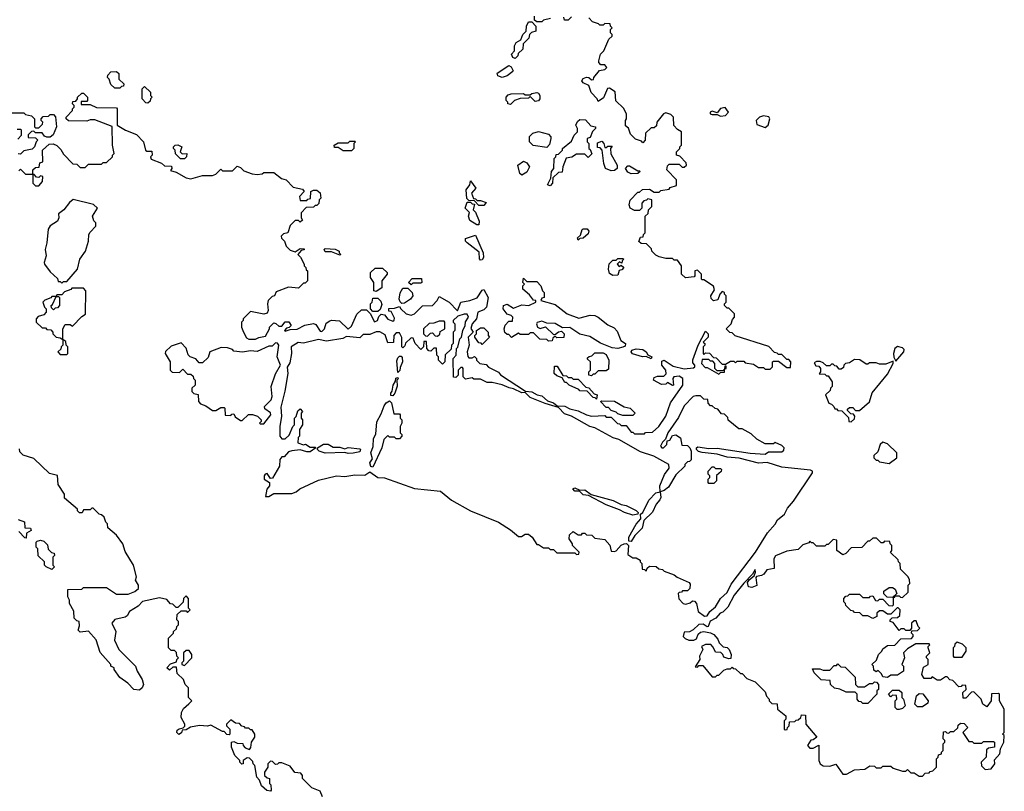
# Model space of a CAD drawing. Extents: x 2386423 to 2568864, y 578392 to 761999.
# Tile 375 of 454: x 2529060 to 2535010, y 693528 to 698194. Entities that reach past the tile are written whole.
import ezdxf

# ---------------------------------------------------------------- set-up
doc = ezdxf.new("R2010")
doc.units = 0

msp = doc.modelspace()

# ---------------------------------------------------------------- linework, layer by layer
at = {"layer": '0CON05XD'}
for points in [[(2532055, 697960), (2532040, 697965), (2532032.5, 697985), (2532050, 698005), (2532050, 698035), (2532060, 698055), (2532088.3, 698071.7), (2532100, 698105), (2532120, 698125), (2532122.5, 698155), (2532135, 698180), (2532155, 698180), (2532180, 698155), (2532180, 698125), (2532153, 698117), (2532140, 698105), (2532137, 698083), (2532102.5, 698047.5), (2532100, 698015), (2532071.7, 697988.3), (2532070, 697975), (2532055, 697960)], [(2532268.3, 698201.7), (2532225, 698190), (2532215, 698180), (2532185, 698180), (2532171.7, 698191.7), (2532170, 698215)], [(2532395, 698210), (2532375, 698190), (2532351.7, 698191.7), (2532348.3, 698208.3)], [(2533160, 696225), (2533205, 696310), (2533220, 696295), (2533220, 696275), (2533190, 696245), (2533200, 696235), (2533200, 696225), (2533190, 696215), (2533190, 696175), (2533195, 696170), (2533205, 696180), (2533228.3, 696178.3), (2533251.7, 696151.7), (2533268.3, 696148.3), (2533305, 696110), (2533325, 696110), (2533355, 696130), (2533375, 696130), (2533385, 696120), (2533395, 696130), (2533435, 696130), (2533445, 696120), (2533495, 696110), (2533525, 696090), (2533555, 696090), (2533565, 696080), (2533595, 696080), (2533610, 696095), (2533610, 696125), (2533615, 696130), (2533645, 696130), (2533695, 696090), (2533718.3, 696091.7), (2533720, 696125), (2533708.3, 696138.3), (2533695, 696140), (2533665, 696170), (2533645, 696170), (2533638.3, 696178.3), (2533621.7, 696181.7), (2533587, 696217), (2533383, 696283), (2533365, 696300), (2533351.7, 696301.7), (2533330, 696325), (2533360, 696355), (2533368.3, 696381.7), (2533380, 696395), (2533380, 696415), (2533345, 696450), (2533335, 696450), (2533320, 696465), (2533320, 696475), (2533330, 696485), (2533330, 696525), (2533320, 696535), (2533320, 696545), (2533305, 696550), (2533290, 696535), (2533279.3, 696500.7), (2533253, 696493), (2533238.3, 696508.3), (2533237.5, 696525), (2533259.3, 696560.7), (2533253.6, 696583.6), (2533195, 696620), (2533185, 696620), (2533180, 696625), (2533180, 696655), (2533155, 696680), (2533140, 696675), (2533140, 696645), (2533135, 696640), (2533083, 696633), (2533060, 696655), (2533060, 696705), (2533035, 696740), (2533015, 696740), (2533005, 696750), (2532965, 696750), (2532925, 696760), (2532905, 696770), (2532880, 696795), (2532878.3, 696808.3), (2532848.3, 696838.3), (2532815, 696840), (2532801.7, 696851.7), (2532811.7, 696878.3), (2532828.3, 696881.7), (2532830, 696895), (2532840, 696905), (2532840, 697005), (2532858.3, 697021.7), (2532860, 697045), (2532880, 697065), (2532880, 697105), (2532855, 697110), (2532848.3, 697101.7), (2532831.7, 697098.3), (2532820, 697085), (2532820, 697055), (2532805, 697040), (2532775, 697040), (2532750, 697055), (2532742.5, 697075), (2532748.3, 697101.7), (2532795, 697150), (2532805, 697150), (2532823, 697167), (2532865, 697170), (2532895, 697150), (2532925, 697150), (2532935, 697160), (2532985, 697170), (2532991.7, 697178.3), (2533028.3, 697191.7), (2533030, 697225), (2532970, 697285), (2532975, 697310), (2532985, 697320), (2533045, 697320), (2533063, 697303), (2533075, 697302.5), (2533090, 697315), (2533088.3, 697328.3), (2533048.3, 697368.3), (2533030, 697375), (2533030, 697395), (2533050, 697415), (2533050, 697425), (2533060, 697435), (2533060, 697515), (2533035, 697530), (2533013, 697553), (2533010, 697605), (2532995, 697620), (2532965, 697630), (2532950, 697625), (2532910, 697575), (2532908.3, 697551.7), (2532895, 697540), (2532875, 697540), (2532841.7, 697508.3), (2532840, 697465), (2532825, 697450), (2532818.3, 697458.3), (2532781.7, 697471.7), (2532751.7, 697501.7), (2532738.3, 697538.3), (2532721.7, 697551.7), (2532720, 697585), (2532727.5, 697595), (2532727.5, 697625), (2532709.3, 697659.3), (2532663, 697703), (2532658.3, 697758.3), (2532625, 697780), (2532611.7, 697778.3), (2532588.3, 697721.7), (2532555, 697700), (2532550, 697715), (2532513, 697753), (2532500, 697795), (2532465, 697812.5), (2532457.5, 697825), (2532465, 697837.5), (2532485, 697846.7), (2532500, 697845), (2532515, 697830), (2532528.3, 697831.7), (2532530, 697845), (2532563.6, 697886.4), (2532595, 697892.5), (2532607.5, 697905), (2532595, 697920), (2532571.7, 697921.7), (2532560, 697935), (2532560, 697945), (2532570, 697985), (2532590, 698005), (2532620, 698075), (2532640, 698095), (2532640, 698105), (2532630, 698115), (2532630, 698135), (2532640, 698145), (2532630, 698155), (2532628.3, 698168.3), (2532595, 698170), (2532585, 698160), (2532565, 698160), (2532558.3, 698168.3), (2532521.7, 698181.7), (2532500, 698205)], [(2529665, 697780), (2529635, 697780), (2529611.7, 697801.7), (2529600, 697835), (2529590, 697845), (2529591.7, 697858.3), (2529611.7, 697878.3), (2529645, 697880), (2529658.3, 697868.3), (2529660, 697835), (2529690, 697805), (2529688.3, 697791.7), (2529675, 697790), (2529665, 697780)], [(2531975, 697843.3), (2531950, 697855), (2531945, 697870), (2532015, 697917.5), (2532029.3, 697909.3), (2532042.5, 697885), (2532039.3, 697880.7), (2532006.1, 697853.9), (2531975, 697843.3)], [(2529835, 697690), (2529821.7, 697691.7), (2529800, 697715), (2529800, 697775), (2529815, 697790), (2529850, 697755), (2529850, 697735), (2529860, 697725), (2529850, 697715), (2529848.3, 697701.7), (2529835, 697690)], [(2529055, 697280), (2529065, 697290), (2529095, 697260), (2529140, 697260), (2529140, 697205), (2529155, 697190), (2529175, 697190), (2529197.5, 697215), (2529200, 697245), (2529185, 697250), (2529175, 697240), (2529161.7, 697241.7), (2529148.3, 697258.3), (2529140, 697260), (2529140, 697285), (2529155, 697300), (2529178.3, 697301.7), (2529181.7, 697328.3), (2529200, 697335), (2529197.5, 697405), (2529238.3, 697441.7), (2529263, 697443), (2529285, 697432.5), (2529309.3, 697409.3), (2529325, 697380), (2529381.7, 697321.7), (2529405, 697320), (2529425, 697300), (2529455, 697300), (2529475, 697320), (2529555, 697320), (2529565, 697330), (2529585, 697330), (2529620, 697365), (2529620, 697375), (2529630, 697385), (2529620, 697435), (2529618.3, 697548.3), (2529515, 697587.5), (2529485, 697587.5), (2529465, 697580), (2529355, 697582.5), (2529340, 697595), (2529340, 697605), (2529380, 697645), (2529380, 697655), (2529390, 697665), (2529390, 697675), (2529380, 697685), (2529381.7, 697698.3), (2529398.3, 697701.7), (2529410, 697715), (2529410, 697725), (2529435, 697750), (2529445, 697750), (2529470, 697725), (2529470, 697705), (2529465, 697700), (2529431.7, 697698.3), (2529431.7, 697681.7), (2529485, 697680), (2529525, 697662.5), (2529645, 697660), (2529650, 697655), (2529650, 697555), (2529700, 697525), (2529765, 697500), (2529807.5, 697455), (2529820, 697405), (2529828.3, 697398.3), (2529858.3, 697398.3), (2529860, 697375), (2529850, 697365), (2529855, 697350), (2529917, 697327), (2529935, 697310), (2529978.3, 697308.3), (2529980, 697295), (2529971.7, 697281.7), (2530005, 697272.5), (2530065, 697237.5), (2530095, 697232.5), (2530165, 697252.5), (2530225, 697252.5), (2530245, 697260), (2530275, 697290), (2530285, 697280), (2530345, 697280), (2530375, 697307.5), (2530395, 697300), (2530415, 697280), (2530465, 697262.5), (2530495, 697257.5), (2530525, 697262.5), (2530535, 697270), (2530595, 697270), (2530643, 697233), (2530670, 697225), (2530711.7, 697181.7), (2530768.3, 697168.3), (2530780, 697155), (2530750, 697125), (2530755, 697100), (2530795, 697100), (2530801.7, 697108.3), (2530818.3, 697111.7), (2530820, 697155), (2530835, 697162.5), (2530855, 697162.5), (2530876.4, 697146.4), (2530880, 697115), (2530870, 697105), (2530867, 697083), (2530855, 697070), (2530845, 697070), (2530835, 697060), (2530791.7, 697058.3), (2530760, 697025), (2530760, 696995), (2530768.3, 696981.7), (2530755, 696970), (2530745, 696980), (2530725, 696980), (2530695, 696950), (2530680, 696905), (2530655, 696900), (2530640, 696885), (2530643, 696873), (2530660, 696855), (2530670, 696825), (2530695, 696800), (2530725, 696790), (2530755, 696810), (2530778.3, 696808.3), (2530778.3, 696801.7), (2530761.7, 696798.3), (2530740, 696775), (2530757, 696757), (2530780, 696715), (2530780, 696705), (2530790, 696695), (2530791.7, 696681.7), (2530800, 696675), (2530800, 696615), (2530785, 696600), (2530775, 696600), (2530745, 696570), (2530685, 696577.5), (2530610.7, 696549.3), (2530600, 696525), (2530585, 696520), (2530562.5, 696495), (2530557.5, 696475), (2530562.5, 696435), (2530555, 696420), (2530535, 696412.5), (2530455, 696430), (2530410, 696385), (2530410, 696375), (2530400, 696365), (2530400, 696335), (2530412.5, 696305), (2530430, 696270), (2530445, 696262.5), (2530485, 696262.5), (2530505, 696272.5), (2530545, 696280), (2530570, 696325), (2530570, 696335), (2530595, 696360), (2530607, 696357), (2530625, 696340), (2530645, 696340), (2530665, 696367.5), (2530687, 696367), (2530700, 696345), (2530688.3, 696331.7), (2530671.7, 696328.3), (2530660, 696315), (2530665, 696310), (2530695, 696320), (2530737, 696323), (2530783, 696347), (2530835, 696357.5), (2530850, 696350), (2530875, 696310), (2530885, 696308.8), (2530902.5, 696325), (2530911.7, 696358.3), (2530935, 696372.5), (2530945, 696377.5), (2530992.5, 696372.5), (2531045, 696322.5), (2531065, 696340), (2531097, 696413), (2531125, 696440), (2531155, 696440), (2531178.3, 696418.3), (2531205, 696367.5), (2531222.5, 696375), (2531231.2, 696398.8), (2531245, 696412.5), (2531265, 696410), (2531285, 696383.8), (2531315, 696370), (2531323.6, 696376.4), (2531325, 696390), (2531305, 696430), (2531291.7, 696431.7), (2531291.7, 696448.3), (2531325, 696450), (2531355, 696460), (2531362.5, 696445), (2531396, 696415), (2531425, 696407.1), (2531446.2, 696415), (2531495, 696463.3), (2531555, 696466.7), (2531582.5, 696495), (2531595, 696520), (2531655, 696486.7), (2531705, 696432.5), (2531726.7, 696485), (2531780, 696495), (2531825, 696512), (2531855, 696557.5), (2531865, 696562.5), (2531890, 696515), (2531880, 696455), (2531865, 696439.4), (2531828.8, 696425), (2531820, 696385), (2531793.3, 696355), (2531787, 696327), (2531800, 696305), (2531770, 696275), (2531776.7, 696225), (2531763.8, 696185), (2531768.3, 696158.3), (2531775, 696150), (2531795, 696150), (2531808.3, 696158.3), (2531820, 696145), (2531820, 696135), (2531840, 696115), (2531878.3, 696108.3), (2531893, 696093), (2531953, 696063), (2531965, 696047.5), (2532117.5, 695947.5), (2532155, 695944), (2532186.1, 695926.1), (2532215, 695918.8), (2532249.3, 695889.3), (2532285, 695876.7), (2532308.3, 695858.3), (2532355, 695858), (2532385, 695840), (2532435, 695828), (2532485, 695803.8), (2532515, 695797.5), (2532595, 695800), (2532605, 695790), (2532635, 695790), (2532671.7, 695751.7), (2532685, 695750), (2532695, 695740), (2532725, 695740), (2532755, 695700), (2532765, 695700), (2532775, 695690), (2532835, 695690), (2532842.5, 695697.5), (2532885, 695700), (2532922.5, 695735), (2532965, 695796.7), (2532993.1, 695876.9), (2533068, 695985), (2533068, 696025), (2533045, 696038.8), (2533012.5, 696035), (2533007.5, 696025), (2533010, 695985), (2533005, 695982.5), (2532975, 696000), (2532965, 695990), (2532938.3, 695988.3), (2532890, 696015), (2532895, 696030), (2532915, 696037.5), (2532951.7, 696038.3), (2532967, 696053), (2532963.8, 696075), (2532940, 696105), (2532940.9, 696129.1), (2532955, 696135.7), (2533008.3, 696098.3), (2533075, 696082), (2533131.7, 696088.3), (2533140, 696095), (2533140, 696105), (2533128.3, 696118.3), (2533127, 696137), (2533160, 696225)], [(2532025, 697680), (2532010, 697685), (2532010, 697695), (2532000, 697705), (2532000, 697725), (2532011.2, 697738.8), (2532030, 697745), (2532105, 697747.5), (2532115, 697740), (2532145, 697740), (2532155, 697747.5), (2532185, 697752.5), (2532195, 697750), (2532202.5, 697735), (2532202.5, 697715), (2532195, 697702.5), (2532175, 697700), (2532145, 697730), (2532135, 697720), (2532085, 697717.5), (2532050, 697705), (2532025, 697680)], [(2533295, 697610), (2533325, 697613.8), (2533342.5, 697635), (2533323, 697663), (2533295, 697656.7), (2533275, 697630), (2533245, 697640), (2533232.5, 697635), (2533233.3, 697625), (2533245, 697620), (2533275, 697620), (2533295, 697610)], [(2528995, 697630), (2529085, 697630), (2529095, 697620), (2529131.7, 697611.7), (2529150, 697595), (2529150, 697545), (2529155, 697540), (2529175, 697540), (2529198.3, 697561.7), (2529200, 697575), (2529190, 697585), (2529190, 697595), (2529201.7, 697608.3), (2529235, 697610), (2529245, 697620), (2529265, 697620), (2529277, 697607), (2529282.5, 697545), (2529263, 697497), (2529245, 697482.5), (2529225, 697482.5), (2529210, 697490), (2529195, 697510), (2529155, 697510), (2529145, 697520), (2529131.7, 697518.3), (2529111.7, 697498.3), (2529111.7, 697481.7), (2529155, 697480), (2529170, 697465), (2529160, 697455), (2529150, 697425), (2529135, 697410), (2529085, 697400), (2529065, 697380), (2529051.7, 697381.7)], [(2532265, 697190), (2532250, 697195), (2532270, 697235), (2532273.3, 697275), (2532287, 697293), (2532290, 697355), (2532300, 697365), (2532301.7, 697378.3), (2532315, 697380), (2532340, 697405), (2532340, 697415), (2532395, 697460), (2532410, 697495), (2532430, 697515), (2532430, 697535), (2532420, 697555), (2532431.7, 697578.3), (2532445, 697590), (2532478.3, 697588.3), (2532511.7, 697551.7), (2532540, 697545), (2532540, 697535), (2532521.7, 697518.3), (2532508.3, 697481.7), (2532490, 697475), (2532490, 697455), (2532500, 697445), (2532500, 697415), (2532508.3, 697408.3), (2532518.3, 697381.7), (2532495, 697360), (2532475, 697380), (2532425, 697380), (2532397, 697363), (2532363.3, 697356.7), (2532342.5, 697305), (2532338.3, 697271.7), (2532315, 697270), (2532281.7, 697238.3), (2532280, 697205), (2532265, 697190)], [(2533565, 697542), (2533583.3, 697555), (2533592.5, 697595), (2533587, 697607), (2533555, 697612.5), (2533530, 697605), (2533510, 697585), (2533515, 697560), (2533565, 697542)], [(2529048.3, 697471.7), (2529070, 697495), (2529070, 697525), (2529065, 697530), (2529045, 697530)], [(2531065, 697400), (2531015, 697400), (2530985, 697420), (2530961.7, 697421.7), (2530960, 697435), (2530985, 697450), (2531045, 697450), (2531055, 697460), (2531085, 697460), (2531090, 697455), (2531080, 697445), (2531080, 697415), (2531065, 697400)], [(2532245, 697420), (2532163, 697433), (2532140, 697455), (2532141.7, 697488.3), (2532161.7, 697508.3), (2532195, 697517.5), (2532255, 697502.5), (2532270, 697485), (2532270, 697475), (2532261.7, 697438.3), (2532245, 697420)], [(2530031.7, 697351.7), (2530001.7, 697381.7), (2530000, 697405), (2529990, 697415), (2529990, 697425), (2530000, 697435), (2530015, 697436.2), (2530040, 697425), (2530030, 697395), (2530041.7, 697381.7), (2530070, 697385), (2530067.5, 697365), (2530055, 697352.5), (2530031.7, 697351.7)], [(2532635, 697280), (2532600, 697295), (2532590, 697325), (2532580, 697405), (2532568.3, 697418.3), (2532551.7, 697421.7), (2532551.7, 697448.3), (2532578.3, 697458.3), (2532590, 697445), (2532595, 697420), (2532605, 697420), (2532615, 697430), (2532640, 697430), (2532630, 697415), (2532633, 697383), (2532670, 697315), (2532670, 697295), (2532655, 697282.5), (2532635, 697280)], [(2532095, 697253.3), (2532083, 697263), (2532070, 697315), (2532105, 697337.5), (2532125, 697327.5), (2532140, 697305), (2532125, 697272.5), (2532095, 697253.3)], [(2532755, 697262.5), (2532735, 697272.5), (2532720, 697295), (2532735, 697310), (2532745, 697310), (2532795, 697280), (2532805, 697280), (2532810, 697275), (2532795, 697263.3), (2532755, 697262.5)], [(2531865, 697070), (2531835, 697070), (2531808.3, 697098.3), (2531775, 697100), (2531763, 697113), (2531757.5, 697165), (2531780, 697195), (2531785, 697220), (2531816.7, 697175), (2531790, 697145), (2531801.7, 697111.7), (2531815, 697110), (2531825, 697100), (2531845, 697100), (2531878.3, 697088.3), (2531865, 697070)], [(2529315, 696600), (2529325, 696610), (2529345, 696610), (2529410, 696685), (2529423.3, 696745), (2529456.7, 696795), (2529476.7, 696855), (2529477.5, 696895), (2529485, 696910), (2529520, 696945), (2529520, 696965), (2529508.3, 696978.3), (2529500, 697005), (2529530, 697055), (2529507, 697077), (2529383, 697107), (2529360.7, 697089.3), (2529326.4, 697043.6), (2529295, 697020), (2529297.5, 696995), (2529287.5, 696975), (2529245, 696946.7), (2529232.7, 696927.3), (2529224.2, 696845), (2529214, 696805), (2529220, 696765), (2529207.5, 696725), (2529210, 696715), (2529245, 696670), (2529288.3, 696628.3), (2529291.7, 696611.7), (2529305, 696610), (2529315, 696600)], [(2531835, 696952.5), (2531823, 696953), (2531779.3, 696979.3), (2531772.5, 697005), (2531777.5, 697027.5), (2531752.5, 697055), (2531765, 697090), (2531785, 697090), (2531795, 697080), (2531808.3, 697078.3), (2531800, 697045), (2531815, 697030), (2531836.7, 696975), (2531835, 696952.5)], [(2532435, 696860), (2532430, 696875), (2532448.3, 696891.7), (2532460, 696925), (2532465, 696930), (2532488.3, 696928.3), (2532500, 696915), (2532495, 696900), (2532465, 696872.5), (2532445, 696870), (2532435, 696860)], [(2531845, 696740), (2531838.3, 696748.3), (2531837.5, 696787.5), (2531763.6, 696843.6), (2531753.3, 696855), (2531755, 696870), (2531815, 696890), (2531860, 696785), (2531862.5, 696755), (2531855, 696742.5), (2531845, 696740)], [(2530995, 696770), (2530945, 696790), (2530905, 696790), (2530900, 696805), (2530905, 696810), (2530967, 696807), (2530990, 696795), (2530990, 696785), (2531000, 696775), (2530995, 696770)], [(2532645, 696647.5), (2532625, 696660), (2532617.5, 696685), (2532623, 696717), (2532645, 696740), (2532665, 696740), (2532675, 696750), (2532705, 696750), (2532710, 696745), (2532700, 696735), (2532698.3, 696721.7), (2532685, 696730), (2532670, 696715), (2532681.7, 696701.7), (2532695, 696710), (2532710, 696695), (2532698.3, 696681.7), (2532681.7, 696678.3), (2532675, 696650), (2532645, 696647.5)], [(2531215, 696550), (2531200, 696555), (2531200, 696605), (2531180, 696635), (2531180, 696665), (2531208.3, 696691.7), (2531251.7, 696691.7), (2531280, 696665), (2531280, 696655), (2531247.5, 696615), (2531248.3, 696571.7), (2531215, 696550)], [(2531425, 696590), (2531410, 696605), (2531431.7, 696628.3), (2531488.3, 696628.3), (2531490, 696605), (2531485, 696600), (2531435, 696600), (2531425, 696590)], [(2532673.9, 696206.1), (2532640, 696210), (2532568.8, 696238.8), (2532505, 696278.8), (2532445, 696292.5), (2532385, 696333.3), (2532340.7, 696330.7), (2532295, 696357.5), (2532245, 696358.8), (2532215, 696370), (2532187, 696363), (2532182.5, 696355), (2532190, 696335), (2532205, 696327.5), (2532237, 696337), (2532285, 696290), (2532298.3, 696291.7), (2532315, 696307.5), (2532335, 696310), (2532350, 696295), (2532348.3, 696271.7), (2532305, 696270), (2532295, 696280), (2532281.7, 696268.3), (2532278.3, 696251.7), (2532255, 696250), (2532245, 696260), (2532203, 696263), (2532165, 696300), (2532145, 696300), (2532135, 696290), (2532085, 696290), (2532075, 696297.5), (2532031.7, 696271.7), (2532015, 696290), (2532005, 696290), (2531991.7, 696301.7), (2531987.5, 696325), (2531993, 696347), (2532015, 696370), (2532038.3, 696371.7), (2532040, 696395), (2532030, 696405), (2532005, 696412.5), (2531981.2, 696445), (2531983.8, 696465), (2532005, 696474.2), (2532045, 696450), (2532095, 696470.4), (2532137.5, 696465), (2532180, 696485), (2532180, 696495), (2532165, 696497.5), (2532141.2, 696531.2), (2532100, 696565), (2532100, 696585), (2532110, 696595), (2532100, 696605), (2532105, 696630), (2532125, 696610), (2532185, 696610), (2532210, 696585), (2532220, 696555), (2532230, 696545), (2532230, 696515), (2532215, 696510), (2532210, 696495), (2532295, 696471.2), (2532368.1, 696415), (2532438.5, 696388.5), (2532507.3, 696407.3), (2532535.8, 696405.8), (2532555.8, 696395.8), (2532615, 696348.8), (2532651.5, 696331.5), (2532671.5, 696311.5), (2532693.6, 696253.6), (2532721.2, 696235), (2532719.3, 696220.7), (2532705, 696213.3), (2532673.9, 696206.1)], [(2529345, 696170), (2529350, 696175), (2529350, 696215), (2529340, 696225), (2529338.3, 696248.3), (2529320, 696260), (2529320, 696325), (2529335, 696350), (2529365, 696350), (2529378.3, 696341.7), (2529435, 696400), (2529457, 696413), (2529460, 696555), (2529445, 696570), (2529375, 696570), (2529368.3, 696561.7), (2529331.7, 696548.3), (2529315, 696530), (2529285, 696530), (2529280, 696520), (2529255, 696520), (2529248.3, 696511.7), (2529211.7, 696498.3), (2529200, 696485), (2529210, 696455), (2529220, 696445), (2529220, 696425), (2529205, 696410), (2529171.7, 696398.3), (2529160, 696385), (2529160, 696365), (2529195, 696330), (2529215, 696330), (2529225, 696320), (2529248.3, 696318.3), (2529260, 696305), (2529260, 696295), (2529280, 696275), (2529305, 696270), (2529320, 696260), (2529320, 696225), (2529310, 696215), (2529308.3, 696201.7), (2529290, 696185), (2529305, 696170), (2529345, 696170)], [(2531368.3, 696478.3), (2531358.3, 696488.3), (2531352.5, 696505), (2531358.3, 696541.7), (2531375, 696570), (2531405, 696570), (2531432.5, 696545), (2531436.4, 696523.6), (2531422.5, 696505), (2531385, 696480), (2531368.3, 696478.3)], [(2529265, 696440), (2529251.7, 696451.7), (2529250, 696465), (2529258.3, 696471.7), (2529280, 696520), (2529295, 696520), (2529300, 696515), (2529300, 696465), (2529288.3, 696451.7), (2529275, 696450), (2529265, 696440)], [(2531225, 696430), (2531195, 696430), (2531180, 696445), (2531180, 696475), (2531190, 696485), (2531195, 696510), (2531225, 696510), (2531241.7, 696491.7), (2531247.5, 696472.5), (2531238.3, 696441.7), (2531225, 696430)], [(2533198.3, 694588.3), (2533215, 694590), (2533230, 694615), (2533265.4, 694644.6), (2533295, 694694), (2533335, 694731.2), (2533358.8, 694781.2), (2533505.8, 694975), (2533579.2, 695090.8), (2533625, 695143.8), (2533640, 695170), (2533681.2, 695205), (2533698.9, 695241.1), (2533736.8, 695283.2), (2533850, 695455), (2533850, 695465), (2533839.3, 695469.3), (2533665, 695487.5), (2533576.4, 695516.4), (2533525, 695513.3), (2533407, 695543), (2533335, 695548.8), (2533275, 695566.7), (2533185, 695576.7), (2533163, 695583), (2533150, 695595), (2533150, 695605), (2533158.3, 695611.7), (2533225, 695601.2), (2533275, 695603.3), (2533473.9, 695573.9), (2533565, 695567.5), (2533585, 695580), (2533665, 695580), (2533678.3, 695591.7), (2533680, 695605), (2533665, 695620), (2533625, 695637.5), (2533615, 695630), (2533565, 695630), (2533515, 695657.5), (2533479.3, 695689.3), (2533445, 695710), (2533425, 695720), (2533405, 695720), (2533341.7, 695771.7), (2533338.3, 695788.3), (2533318.3, 695808.3), (2533301.7, 695811.7), (2533278.3, 695838.3), (2533263, 695843), (2533245, 695860), (2533235, 695860), (2533220, 695875), (2533218.3, 695898.3), (2533195, 695900), (2533175, 695920), (2533145, 695920), (2533130, 695915), (2533075, 695860), (2533040.8, 695789.2), (2532977.5, 695695), (2532962.5, 695657.5), (2532945, 695640), (2532932.5, 695615), (2532940, 695605), (2532950, 695605), (2532970, 695625), (2532971.7, 695648.3), (2532988.3, 695651.7), (2533005, 695680), (2533025, 695683.3), (2533052.5, 695665), (2533061.7, 695621.7), (2533095, 695620), (2533110, 695605), (2533117.5, 695585), (2533118.3, 695531.7), (2533108.3, 695521.7), (2533095, 695520), (2533080, 695505), (2533080, 695495), (2533025, 695442.5), (2532981.7, 695368.3), (2532955, 695346.2), (2532930, 695340), (2532928, 695375), (2532955.6, 695444.4), (2532985, 695482.5), (2532983.3, 695505), (2532892.5, 695555), (2532811.7, 695581.7), (2532680, 695655), (2532646, 695666), (2532535, 695726), (2532505, 695733.3), (2532395, 695796.2), (2532351.4, 695811.4), (2532315, 695850), (2532235, 695872.5), (2532145, 695910), (2532115, 695940), (2532095, 695936.7), (2532045, 695962.5), (2532017.7, 695967.7), (2531976.4, 695986.4), (2531915, 696000), (2531885, 696000), (2531845, 696020), (2531805, 696020), (2531795, 696027.5), (2531755, 696020), (2531740, 696035), (2531740, 696085), (2531735, 696090), (2531725, 696090), (2531710, 696075), (2531710, 696045), (2531695, 696030), (2531681.7, 696031.7), (2531680, 696145), (2531697.5, 696165), (2531700, 696205), (2531707, 696213), (2531720, 696265), (2531730, 696275), (2531737.5, 696315), (2531752.5, 696345), (2531753, 696367), (2531772.5, 696395), (2531765, 696412.5), (2531745, 696413.3), (2531708.3, 696401.7), (2531680, 696375), (2531680, 696365), (2531690, 696355), (2531690, 696315), (2531680, 696305), (2531680, 696235), (2531670, 696225), (2531668.3, 696201.7), (2531631.7, 696168.3), (2531630, 696125), (2531615, 696110), (2531590, 696135), (2531590, 696155), (2531580, 696165), (2531578.3, 696208.3), (2531561.7, 696208.3), (2531545, 696190), (2531531.7, 696191.7), (2531520, 696205), (2531518.3, 696248.3), (2531501.7, 696248.3), (2531500, 696215), (2531485, 696200), (2531450, 696235), (2531438.3, 696268.3), (2531425, 696270), (2531391.7, 696238.3), (2531388.3, 696221.7), (2531375, 696210), (2531370, 696215), (2531368.3, 696271.7), (2531355, 696300), (2531335, 696300), (2531320, 696285), (2531318.3, 696241.7), (2531285, 696240), (2531268.3, 696288.3), (2531236.4, 696306.4), (2531215, 696306.7), (2531175, 696290), (2531135, 696290), (2531115, 696270), (2531035, 696277.5), (2531013, 696267), (2530915, 696250), (2530865, 696260), (2530775, 696237.5), (2530743, 696243), (2530700, 696215), (2530701.9, 696175), (2530691.9, 696118.1), (2530676.4, 696093.6), (2530680, 696055), (2530663.2, 695946.8), (2530638.3, 695851.7), (2530642.7, 695797.3), (2530632.5, 695735), (2530632.5, 695675), (2530645, 695660), (2530665, 695660), (2530688.3, 695681.7), (2530710, 695735), (2530720, 695745), (2530720, 695785), (2530730, 695795), (2530741.7, 695828.3), (2530755, 695840), (2530770, 695825), (2530760, 695815), (2530760, 695785), (2530770, 695775), (2530770, 695745), (2530750, 695715), (2530750, 695675), (2530743, 695667), (2530740, 695635), (2530775, 695622.5), (2530786.4, 695626.4), (2530815, 695610), (2530845, 695610), (2530850, 695605), (2530815, 695580), (2530795, 695580), (2530755, 695592.5), (2530705, 695587.5), (2530685, 695580), (2530658.3, 695551.7), (2530645, 695550), (2530632.5, 695535), (2530630, 695495), (2530588.3, 695421.7), (2530575, 695420), (2530555, 695450), (2530543.6, 695446.4), (2530537.5, 695435), (2530537.5, 695415), (2530570, 695395), (2530570, 695375), (2530552.5, 695355), (2530545, 695310), (2530565, 695310), (2530595, 695330), (2530705, 695330), (2530731.7, 695338.3), (2530753, 695357), (2530865, 695410), (2530975, 695436), (2531025, 695432), (2531085, 695441.2), (2531145, 695440), (2531175, 695460), (2531225, 695426.7), (2531265, 695423.3), (2531445, 695360), (2531603.9, 695343.9), (2531669.5, 695289.5), (2531785, 695223.3), (2531952.5, 695155), (2532025, 695110), (2532075, 695070), (2532091.7, 695068.3), (2532115, 695082.5), (2532135, 695082.5), (2532157.5, 695065), (2532185, 695020), (2532195, 695020), (2532225, 695000), (2532255, 695000), (2532265, 694990), (2532285, 694990), (2532305, 694970), (2532415, 694970), (2532425, 694960), (2532438.3, 694961.7), (2532440, 694975), (2532400, 695015), (2532400, 695025), (2532380, 695055), (2532381.7, 695078.3), (2532405, 695100), (2532435, 695080), (2532455, 695080), (2532461.7, 695088.3), (2532475, 695090), (2532485, 695080), (2532517, 695077), (2532535, 695060), (2532595, 695050), (2532627, 695017), (2532635, 694980), (2532655, 694977.5), (2532665, 694982.5), (2532694.3, 695015.7), (2532712.5, 695025), (2532726.2, 695026.2), (2532738.8, 695015), (2532735, 694960), (2532765, 694940), (2532785, 694940), (2532810, 694925), (2532810, 694915), (2532820, 694905), (2532821.7, 694871.7), (2532835, 694870), (2532845, 694860), (2532851.7, 694878.3), (2532865, 694890), (2532907, 694887), (2532923, 694873), (2532945, 694870), (2532955, 694860), (2533015, 694837.5), (2533033, 694823), (2533105, 694790), (2533111.7, 694781.7), (2533110, 694755), (2533095, 694740), (2533065, 694740), (2533058.3, 694731.7), (2533045, 694730), (2533040, 694725), (2533043, 694693), (2533070, 694665), (2533085, 694660), (2533111.7, 694668.3), (2533125, 694680), (2533138.3, 694678.3), (2533150, 694665), (2533160, 694615), (2533198.3, 694588.3)], [(2531585, 696280), (2531598.3, 696291.7), (2531601.7, 696308.3), (2531630, 696325), (2531630, 696365), (2531625, 696370), (2531595, 696370), (2531561.7, 696358.3), (2531533.6, 696356.4), (2531500, 696325), (2531500, 696295), (2531511.7, 696281.7), (2531525, 696280), (2531541.7, 696298.3), (2531555, 696300), (2531571.7, 696281.7), (2531585, 696280)], [(2531855, 696230), (2531848.3, 696238.3), (2531835, 696240), (2531810, 696275), (2531810, 696285), (2531820, 696295), (2531820, 696315), (2531845, 696330), (2531865, 696330), (2531890, 696305), (2531890, 696285), (2531900, 696275), (2531855, 696230)], [(2530535, 695750), (2530577.5, 695805), (2530576.4, 695816.4), (2530541.7, 695841.7), (2530540, 695855), (2530580, 695895), (2530586.7, 695915), (2530580, 695975), (2530606.7, 696053.3), (2530636.2, 696105), (2530615.8, 696155), (2530626.7, 696225), (2530618.3, 696238.3), (2530605, 696240), (2530585, 696220), (2530565, 696220), (2530495, 696187.5), (2530455, 696192.5), (2530407, 696183), (2530355, 696190), (2530345, 696200), (2530315, 696210), (2530278.3, 696211.7), (2530210, 696185), (2530198.3, 696151.7), (2530165, 696120), (2530145, 696120), (2530125, 696142.5), (2530090, 696155), (2530078.3, 696168.3), (2530067, 696207), (2530035, 696240), (2529975, 696220), (2529941.7, 696188.3), (2529940, 696175), (2529970, 696125), (2529970, 696075), (2529981.7, 696061.7), (2530025, 696060), (2530045, 696080), (2530075, 696050), (2530095, 696050), (2530108.3, 696038.3), (2530110, 696025), (2530120, 696015), (2530120, 695985), (2530100, 695965), (2530100, 695945), (2530113, 695933), (2530138.3, 695928.3), (2530140, 695885), (2530151.7, 695871.7), (2530185, 695860), (2530225, 695830), (2530245, 695830), (2530275, 695850), (2530295, 695850), (2530300, 695845), (2530301.7, 695801.7), (2530335, 695800), (2530341.7, 695808.3), (2530355, 695810), (2530361.7, 695791.7), (2530395, 695770), (2530405, 695770), (2530443, 695807), (2530467, 695807), (2530497, 695797), (2530520, 695775), (2530520, 695765), (2530510, 695755), (2530515, 695750), (2530535, 695750)], [(2534355, 696130), (2534402, 696185), (2534405, 696200), (2534395, 696210), (2534365, 696217.5), (2534347.5, 696205), (2534340, 696175), (2534343, 696153), (2534355, 696130)], [(2531345, 696060), (2531338.3, 696131.7), (2531345, 696150), (2531355, 696160), (2531365, 696160), (2531371.7, 696151.7), (2531372.5, 696125), (2531358.3, 696091.7), (2531357, 696073), (2531345, 696060)], [(2532515, 696040), (2532500, 696045), (2532500, 696065), (2532510, 696075), (2532510, 696125), (2532491.7, 696141.7), (2532491.7, 696148.3), (2532501.7, 696158.3), (2532518.3, 696161.7), (2532535, 696180), (2532585, 696180), (2532605, 696170), (2532620, 696135), (2532618.3, 696081.7), (2532605, 696070), (2532555, 696070), (2532535, 696050), (2532525, 696050), (2532515, 696040)], [(2532875, 696143.3), (2532846.7, 696156.7), (2532824.2, 696155.8), (2532762.9, 696172.9), (2532756, 696185), (2532758.8, 696195), (2532785, 696204.3), (2532825, 696200), (2532846, 696185), (2532855, 696167.5), (2532880, 696155), (2532875, 696143.3)], [(2532545, 695900), (2532538.3, 695908.3), (2532525, 695910), (2532488.3, 695948.3), (2532445, 695950), (2532438.3, 695958.3), (2532380, 695985), (2532365, 696000), (2532355, 696000), (2532338.3, 696028.3), (2532305, 696040), (2532290, 696055), (2532291.7, 696098.3), (2532308.3, 696098.3), (2532341.7, 696041.7), (2532365, 696040), (2532375, 696030), (2532395, 696030), (2532405, 696020), (2532435, 696020), (2532481.7, 695971.7), (2532498.3, 695968.3), (2532531.7, 695931.7), (2532550, 695925), (2532545, 695900)], [(2533285, 696050), (2533295, 696060), (2533318.3, 696061.7), (2533320, 696080), (2533330, 696085), (2533328.3, 696098.3), (2533321.7, 696098.3), (2533320, 696080), (2533308.3, 696071.7), (2533275, 696070), (2533260, 696085), (2533260, 696115), (2533248.3, 696128.3), (2533235, 696130), (2533225, 696140), (2533185, 696140), (2533180, 696115), (2533201.7, 696091.7), (2533215, 696090), (2533285, 696050)], [(2534085, 695763.3), (2534105, 695780), (2534107, 695797), (2534098.3, 695808.3), (2534081.7, 695811.7), (2534061.7, 695831.7), (2534061.7, 695838.3), (2534075, 695850), (2534095, 695850), (2534111.7, 695831.7), (2534135, 695830), (2534195, 695882.5), (2534211.4, 695938.6), (2534305, 696050), (2534337.5, 696115), (2534338.3, 696128.3), (2534295, 696110), (2534255, 696110), (2534235, 696120), (2534195, 696120), (2534185, 696110), (2534175, 696110), (2534137, 696137), (2534105, 696140), (2534075, 696120), (2534050, 696115), (2534040, 696105), (2534038.3, 696091.7), (2534025, 696080), (2534011.7, 696081.7), (2533998.3, 696098.3), (2533985, 696100), (2533975, 696110), (2533965, 696110), (2533955, 696100), (2533935, 696100), (2533915, 696120), (2533896.4, 696126.4), (2533875, 696127.5), (2533861.7, 696118.3), (2533871.7, 696101.7), (2533888.3, 696098.3), (2533900, 696085), (2533900, 696065), (2533891.7, 696051.7), (2533925, 696050), (2533935, 696040), (2533945, 696040), (2533970, 696005), (2533970, 695975), (2533960, 695965), (2533958.3, 695951.7), (2533930, 695925), (2533950, 695875), (2533965, 695870), (2533980, 695855), (2533985, 695840), (2533995, 695840), (2534005, 695830), (2534028.3, 695828.3), (2534068.3, 695788.3), (2534070, 695765), (2534085, 695763.3)], [(2531315, 695920), (2531302.5, 695922.5), (2531302.5, 695935), (2531311.7, 695948.3), (2531317.5, 695985), (2531331.7, 696008.3), (2531333, 696027), (2531345, 696030), (2531347, 696023), (2531340, 696015), (2531341.7, 695978.3), (2531327.5, 695935), (2531315, 695920)], [(2531195, 695487.5), (2531181.7, 695491.7), (2531176.7, 695515), (2531191.7, 695538.3), (2531182.5, 695575), (2531196.4, 695613.6), (2531198.3, 695661.7), (2531211.7, 695688.3), (2531218.3, 695761.7), (2531245, 695810), (2531261.7, 695858.3), (2531275, 695877.5), (2531295, 695890), (2531307, 695877), (2531321.7, 695811.7), (2531355, 695810), (2531360, 695805), (2531360, 695785), (2531370, 695775), (2531370, 695755), (2531360, 695735), (2531360, 695695), (2531370, 695685), (2531370, 695675), (2531355, 695660), (2531335, 695660), (2531325, 695670), (2531295, 695670), (2531285, 695680), (2531271.7, 695668.3), (2531260, 695655), (2531247.5, 695605), (2531195, 695487.5)], [(2532765, 695800), (2532705, 695800), (2532675, 695810), (2532665, 695820), (2532635, 695830), (2532618.3, 695848.3), (2532605, 695850), (2532570, 695885), (2532575, 695890), (2532655, 695887.5), (2532713, 695853), (2532750, 695845), (2532780, 695815), (2532765, 695800)], [(2531045, 695570), (2531025, 695577.5), (2530905, 695572.5), (2530870, 695585), (2530860, 695595), (2530860, 695605), (2530895, 695627.5), (2530925, 695627.5), (2530955, 695610), (2530995, 695610), (2531025, 695600), (2531045, 695606.7), (2531115, 695600), (2531120, 695595), (2531115, 695580), (2531075, 695572.5), (2531045, 695570)], [(2534315, 695510), (2534360, 695545), (2534360, 695575), (2534305, 695630), (2534275, 695640), (2534260, 695625), (2534245, 695580), (2534221.7, 695558.3), (2534222.5, 695545), (2534235, 695530), (2534245, 695530), (2534255, 695520), (2534315, 695510)], [(2530081.7, 694058.3), (2530100, 694075), (2530080, 694095), (2530080, 694155), (2530060, 694175), (2530050, 694205), (2530011.7, 694241.7), (2530008.3, 694278.3), (2529985, 694280), (2529965, 694260), (2529950, 694275), (2529971.7, 694298.3), (2530008.3, 694311.7), (2530010, 694325), (2530020, 694335), (2530010, 694345), (2530008.3, 694368.3), (2529995, 694380), (2529975, 694380), (2529960, 694395), (2529960, 694455), (2529990, 694485), (2529990, 694495), (2530008.3, 694511.7), (2530010, 694525), (2530020, 694535), (2530020, 694555), (2530010, 694565), (2530011.7, 694598.3), (2530035, 694620), (2530065, 694620), (2530075, 694610), (2530090, 694625), (2530080, 694635), (2530080, 694695), (2530065, 694710), (2530050, 694695), (2530048.3, 694671.7), (2530015, 694640), (2530005, 694640), (2529985, 694660), (2529971.7, 694661.7), (2529948.3, 694688.3), (2529905, 694697.5), (2529803, 694677), (2529775, 694647.5), (2529723.6, 694616.4), (2529710, 694590), (2529698.3, 694581.7), (2529635, 694567.5), (2529617.5, 694545), (2529640, 694495), (2529633, 694443), (2529660, 694385), (2529760, 694285), (2529770, 694255), (2529800, 694205), (2529807.5, 694175), (2529800, 694155), (2529785, 694140), (2529750, 694145), (2529713, 694183), (2529665, 694217.5), (2529630, 694265), (2529630, 694275), (2529610, 694285), (2529610, 694295), (2529547, 694367), (2529522.5, 694445), (2529476.4, 694496.4), (2529425, 694490), (2529413, 694503), (2529421.7, 694528.3), (2529420, 694555), (2529405, 694560), (2529390, 694575), (2529387, 694617), (2529360, 694665), (2529360, 694685), (2529350, 694705), (2529351.7, 694748.3), (2529435, 694750), (2529445, 694760), (2529585, 694760), (2529645, 694720), (2529715, 694720), (2529755, 694737.5), (2529777.5, 694755), (2529777.5, 694775), (2529760, 694805), (2529766.7, 694825), (2529747.5, 694895), (2529698.3, 694978.3), (2529682.5, 695025), (2529645, 695077.5), (2529591.7, 695121.7), (2529590, 695145), (2529580, 695155), (2529570, 695185), (2529555, 695200), (2529540, 695205), (2529505, 695240), (2529495, 695240), (2529485, 695230), (2529445, 695230), (2529438.3, 695211.7), (2529421.7, 695211.7), (2529410, 695225), (2529410, 695235), (2529331.7, 695301.7), (2529330, 695325), (2529293, 695383), (2529288.3, 695438.3), (2529239.3, 695449.3), (2529145, 695540), (2529081.7, 695561.7), (2529061.7, 695581.7), (2529058.3, 695598.3)], [(2533255, 695390), (2533225, 695390), (2533220, 695395), (2533220, 695415), (2533230, 695425), (2533230, 695435), (2533220, 695445), (2533220, 695465), (2533245, 695490), (2533255, 695490), (2533265, 695480), (2533295, 695480), (2533300, 695475), (2533298.3, 695461.7), (2533271.7, 695438.3), (2533270, 695405), (2533255, 695390)], [(2532765, 695198.8), (2532714.2, 695214.2), (2532685, 695231.2), (2532605, 695261.2), (2532497.5, 695317.5), (2532465, 695320), (2532442.5, 695342.5), (2532415, 695343.8), (2532403, 695357), (2532415, 695362.5), (2532445, 695350), (2532475, 695351.2), (2532512.5, 695322.5), (2532645.8, 695285.8), (2532695, 695263.3), (2532725, 695256.7), (2532785, 695226.7), (2532796.7, 695215), (2532795, 695203.3), (2532765, 695198.8)], [(2532755, 695038.8), (2532740.5, 695040.5), (2532740.8, 695065), (2532785, 695143.8), (2532813.3, 695175), (2532812.5, 695205), (2532826.2, 695215), (2532862.1, 695287.9), (2532905, 695333.8), (2532930, 695340), (2532934, 695305), (2532929.2, 695290.8), (2532906.2, 695265), (2532884.2, 695215.8), (2532832.5, 695165), (2532821.2, 695118.8), (2532776.7, 695075), (2532755, 695038.8)], [(2529051.7, 695171.7), (2529088.3, 695158.3), (2529091.7, 695121.7), (2529125, 695120), (2529130, 695105), (2529101.7, 695088.3), (2529100, 695060), (2529091.7, 695061.7), (2529055, 695100)], [(2529255, 694870), (2529220, 694885), (2529210, 694895), (2529210, 694915), (2529171.7, 694951.7), (2529170, 694995), (2529160, 695005), (2529160, 695035), (2529165, 695040), (2529185, 695047.5), (2529205, 695040), (2529228.3, 695018.3), (2529231.7, 694991.7), (2529251.7, 694971.7), (2529268.3, 694968.3), (2529270, 694955), (2529260, 694945), (2529260, 694895), (2529270, 694885), (2529255, 694870)], [(2534515, 693620), (2534531.7, 693638.3), (2534555, 693640), (2534561.7, 693648.3), (2534578.3, 693651.7), (2534600, 693675), (2534600, 693725), (2534610, 693735), (2534611.7, 693748.3), (2534630, 693755), (2534630, 693765), (2534640, 693775), (2534640, 693815), (2534650, 693825), (2534650, 693835), (2534640, 693845), (2534641.7, 693888.3), (2534655, 693890), (2534661.7, 693881.7), (2534675, 693880), (2534685, 693890), (2534705, 693890), (2534728.3, 693911.7), (2534731.7, 693928.3), (2534745, 693940), (2534768.3, 693938.3), (2534790, 693915), (2534760, 693885), (2534795, 693830), (2534815, 693830), (2534825, 693820), (2534875, 693820), (2534885, 693830), (2534945, 693830), (2534950, 693825), (2534950, 693795), (2534915, 693790), (2534901.7, 693778.3), (2534900, 693735), (2534870, 693705), (2534871.7, 693681.7), (2534895, 693660), (2534930, 693665), (2534952.5, 693695), (2534951.7, 693718.3), (2534982.5, 693755), (2534987.5, 693785), (2535006.7, 693825), (2535010, 693865), (2535000, 693875), (2535010, 693885), (2535010, 694025), (2534980, 694075), (2534980, 694115), (2534975, 694120), (2534931.7, 694118.3), (2534930, 694075), (2534905, 694040), (2534880, 694055), (2534870, 694085), (2534825, 694130), (2534811.7, 694128.3), (2534778.3, 694091.7), (2534761.7, 694091.7), (2534760, 694125), (2534780, 694145), (2534778.3, 694168.3), (2534755, 694170), (2534748.3, 694161.7), (2534735, 694160), (2534698.3, 694198.3), (2534681.7, 694201.7), (2534665, 694220), (2534655, 694220), (2534625, 694200), (2534605, 694200), (2534575, 694220), (2534565, 694210), (2534525, 694210), (2534512.5, 694235), (2534521.7, 694278.3), (2534550, 694295), (2534550, 694325), (2534540, 694335), (2534540, 694345), (2534560, 694365), (2534550, 694395), (2534550, 694405), (2534560, 694415), (2534555, 694420), (2534475, 694420), (2534425, 694390), (2534400, 694365), (2534407.5, 694335), (2534390, 694295), (2534400, 694285), (2534400, 694255), (2534365, 694230), (2534325, 694230), (2534305, 694217.5), (2534275, 694220), (2534268.3, 694238.3), (2534248.3, 694258.3), (2534235, 694250), (2534221.7, 694261.7), (2534220, 694285), (2534210, 694295), (2534238.3, 694321.7), (2534250, 694355), (2534270, 694375), (2534275, 694390), (2534305, 694410), (2534348.3, 694411.7), (2534385, 694450), (2534448.3, 694451.7), (2534460, 694465), (2534460, 694475), (2534450, 694485), (2534451.7, 694498.3), (2534485, 694500), (2534500, 694515), (2534490, 694525), (2534478.3, 694558.3), (2534465, 694560), (2534450, 694545), (2534450, 694515), (2534438.3, 694501.7), (2534415, 694500), (2534405, 694510), (2534385, 694510), (2534375, 694500), (2534338.3, 694548.3), (2534320, 694555), (2534320, 694565), (2534331.7, 694578.3), (2534365, 694580), (2534378.3, 694591.7), (2534380, 694625), (2534368.3, 694638.3), (2534361.7, 694638.3), (2534325, 694600), (2534305, 694600), (2534275, 694620), (2534255, 694620), (2534240, 694605), (2534240, 694585), (2534215, 694572.5), (2534185, 694590), (2534155, 694590), (2534137, 694607), (2534105, 694610), (2534098.3, 694618.3), (2534081.7, 694621.7), (2534051.7, 694651.7), (2534050, 694665), (2534040, 694675), (2534040, 694695), (2534051.7, 694708.3), (2534065, 694710), (2534075, 694720), (2534135, 694720), (2534155, 694700), (2534195, 694700), (2534201.7, 694708.3), (2534215, 694710), (2534231.7, 694681.7), (2534245, 694680), (2534255, 694690), (2534275, 694690), (2534311.7, 694651.7), (2534335, 694650), (2534340, 694655), (2534340, 694700), (2534348.3, 694701.7), (2534350, 694710), (2534375, 694710), (2534381.7, 694701.7), (2534395, 694700), (2534428.3, 694731.7), (2534430, 694775), (2534440, 694785), (2534437, 694807), (2534430, 694825), (2534381.7, 694871.7), (2534380, 694905), (2534370, 694915), (2534368.3, 694928.3), (2534321.7, 694971.7), (2534330, 694985), (2534330, 695015), (2534320, 695025), (2534318.3, 695038.3), (2534285, 695040), (2534278.3, 695031.7), (2534265, 695030), (2534238.3, 695058.3), (2534215, 695060), (2534195, 695040), (2534185, 695040), (2534148.3, 695001.7), (2534085, 695000), (2534053, 694967), (2534035, 694957.5), (2533997.5, 694985), (2533997, 695047), (2533975, 695050), (2533945, 695020), (2533935, 695020), (2533925, 695010), (2533875, 695010), (2533855, 695030), (2533845, 695030), (2533835, 695040), (2533828.3, 695031.7), (2533791.7, 695018.3), (2533765, 694990), (2533695, 694980), (2533627.5, 694952.5), (2533618, 694935), (2533620, 694875), (2533575, 694867.5), (2533557.7, 694842.3), (2533543, 694833), (2533512.5, 694827.5), (2533508.3, 694821.7), (2533515, 694772.5), (2533485, 694760), (2533463.8, 694763.8), (2533458.3, 694791.7), (2533470, 694810), (2533498.3, 694831.7), (2533506.4, 694853.6), (2533505, 694870), (2533488.3, 694841.7), (2533435, 694787.5), (2533377.5, 694715), (2533338.3, 694641.7), (2533309.3, 694610.7), (2533293.3, 694605), (2533267.5, 694575), (2533233.3, 694556.7), (2533220, 694525), (2533215, 694522.5), (2533189.3, 694539.3), (2533165, 694537.5), (2533130, 694505), (2533107, 694493), (2533075, 694490), (2533070, 694465), (2533081.7, 694451.7), (2533103, 694443), (2533133, 694443), (2533149.3, 694450.7), (2533160.8, 694479.2), (2533175, 694490), (2533195, 694493.8), (2533235, 694486.7), (2533255, 694476.7), (2533278.3, 694448.3), (2533287, 694427), (2533311.7, 694401.7), (2533335, 694397.5), (2533347.5, 694385), (2533360, 694355), (2533358.3, 694331.7), (2533345, 694330), (2533315, 694340), (2533310, 694355), (2533297, 694367), (2533265, 694370), (2533250.7, 694400.7), (2533236.1, 694416.1), (2533203.8, 694416.2), (2533180, 694405), (2533187.5, 694385), (2533167.5, 694345), (2533170, 694325), (2533141.7, 694281.7), (2533155, 694280), (2533165, 694290), (2533188.3, 694288.3), (2533245, 694220), (2533265, 694220), (2533275, 694230), (2533285, 694230), (2533315, 694260), (2533335, 694270), (2533355, 694270), (2533365, 694280), (2533371.7, 694271.7), (2533385, 694270), (2533415, 694240), (2533425, 694240), (2533455, 694210), (2533505, 694190), (2533565, 694130), (2533573, 694103), (2533590, 694085), (2533590, 694075), (2533605, 694060), (2533638.3, 694058.3), (2533640, 694025), (2533690, 693985), (2533690, 693965), (2533680, 693955), (2533680, 693905), (2533685, 693900), (2533698.3, 693901.7), (2533700, 693915), (2533710, 693925), (2533711.7, 693948.3), (2533745, 693950), (2533751.7, 693958.3), (2533765, 693960), (2533780, 693975), (2533785, 693990), (2533808.3, 693988.3), (2533810, 693935), (2533877.5, 693855), (2533855, 693840), (2533841.7, 693838.3), (2533820, 693805), (2533835, 693790), (2533855, 693790), (2533888.3, 693808.3), (2533890, 693715), (2533897.5, 693695), (2533915, 693683.3), (2533955, 693680), (2533991.7, 693691.7), (2534035, 693632.5), (2534057, 693633), (2534105, 693657.5), (2534167, 693663), (2534198.3, 693681.7), (2534225, 693680), (2534235, 693670), (2534265, 693670), (2534275, 693680), (2534325, 693680), (2534338.3, 693668.3), (2534395, 693650), (2534415, 693650), (2534425, 693660), (2534445, 693640), (2534465, 693640), (2534495, 693620), (2534515, 693620)], [(2534335, 694700), (2534301.7, 694701.7), (2534281.7, 694721.7), (2534281.7, 694738.3), (2534315, 694760), (2534335, 694760), (2534350, 694750), (2534360, 694725), (2534335, 694700)], [(2534755, 694340), (2534780, 694375), (2534780, 694395), (2534758.3, 694418.3), (2534725, 694430), (2534711.7, 694418.3), (2534710, 694405), (2534700, 694395), (2534700, 694345), (2534705, 694340), (2534755, 694340)], [(2530055, 694290), (2530100, 694335), (2530100, 694355), (2530085, 694380), (2530065, 694380), (2530050, 694365), (2530050, 694315), (2530040, 694305), (2530040, 694295), (2530055, 694290)], [(2534185, 694060), (2534155, 694060), (2534145, 694070), (2534131.7, 694071.7), (2534120, 694085), (2534120, 694115), (2534108.3, 694128.3), (2534055, 694127.5), (2534017, 694147), (2533983, 694153), (2533960, 694175), (2533958.3, 694198.3), (2533903, 694203), (2533860, 694245), (2533851.7, 694268.3), (2533895, 694270), (2533915, 694260), (2533955, 694260), (2533981.7, 694288.3), (2533995, 694290), (2534005, 694300), (2534021.7, 694281.7), (2534048.3, 694278.3), (2534108.3, 694218.3), (2534110, 694175), (2534125, 694160), (2534165, 694160), (2534195, 694180), (2534215, 694180), (2534225, 694190), (2534238.3, 694188.3), (2534250, 694175), (2534250, 694145), (2534240, 694135), (2534240, 694115), (2534185, 694060)], [(2534375, 694022.5), (2534363, 694023), (2534350, 694035), (2534350, 694075), (2534360, 694085), (2534358.3, 694108.3), (2534335, 694110), (2534325, 694100), (2534310, 694115), (2534335, 694140), (2534375, 694140), (2534390, 694125), (2534390, 694095), (2534400, 694085), (2534410, 694045), (2534395, 694030), (2534375, 694022.5)], [(2534515, 694040), (2534485, 694040), (2534470, 694055), (2534480, 694105), (2534495, 694120), (2534518.3, 694118.3), (2534550, 694075), (2534548.3, 694061.7), (2534515, 694040)], [(2530890, 693495), (2530875, 693530), (2530825, 693550), (2530770, 693605), (2530770, 693625), (2530758.3, 693638.3), (2530721.7, 693641.7), (2530695, 693680), (2530645, 693700), (2530625, 693700), (2530618.3, 693691.7), (2530605, 693690), (2530588.3, 693708.3), (2530575, 693710), (2530560, 693695), (2530560, 693675), (2530540, 693645), (2530540, 693625), (2530555, 693610), (2530570, 693605), (2530570, 693575), (2530577, 693567), (2530580, 693535), (2530575, 693530), (2530553, 693533), (2530521.7, 693561.7), (2530510, 693595), (2530492.5, 693615), (2530480, 693685), (2530470, 693695), (2530468.3, 693708.3), (2530448.3, 693728.3), (2530435, 693730), (2530410, 693715), (2530410, 693695), (2530401.7, 693691.7), (2530390, 693705), (2530390, 693715), (2530360, 693745), (2530340, 693795), (2530340, 693825), (2530355, 693830), (2530375, 693820), (2530408.3, 693818.3), (2530410, 693805), (2530421.7, 693791.7), (2530448.3, 693781.7), (2530457, 693793), (2530460, 693825), (2530480, 693855), (2530480, 693875), (2530465, 693900), (2530455, 693900), (2530445, 693910), (2530425, 693910), (2530418.3, 693918.3), (2530401.7, 693921.7), (2530388.3, 693938.3), (2530365, 693940), (2530335, 693960), (2530310, 693935), (2530310, 693925), (2530330, 693905), (2530330, 693875), (2530325, 693870), (2530311.7, 693871.7), (2530295, 693890), (2530285, 693890), (2530215, 693927.5), (2530195, 693922.5), (2530147, 693927), (2530093, 693917), (2530065, 693900), (2530041.7, 693898.3), (2530038.3, 693881.7), (2530021.7, 693871.7), (2530010, 693885), (2530011.7, 693898.3), (2530023, 693907), (2530048.3, 693911.7), (2530057.5, 693922.5), (2530057.5, 693935), (2530036.7, 693975), (2530037.5, 694005), (2530050.7, 694029.3), (2530081.7, 694058.3)]]:
    msp.add_lwpolyline(points, dxfattribs=at)

doc.saveas('drawing.dxf')
